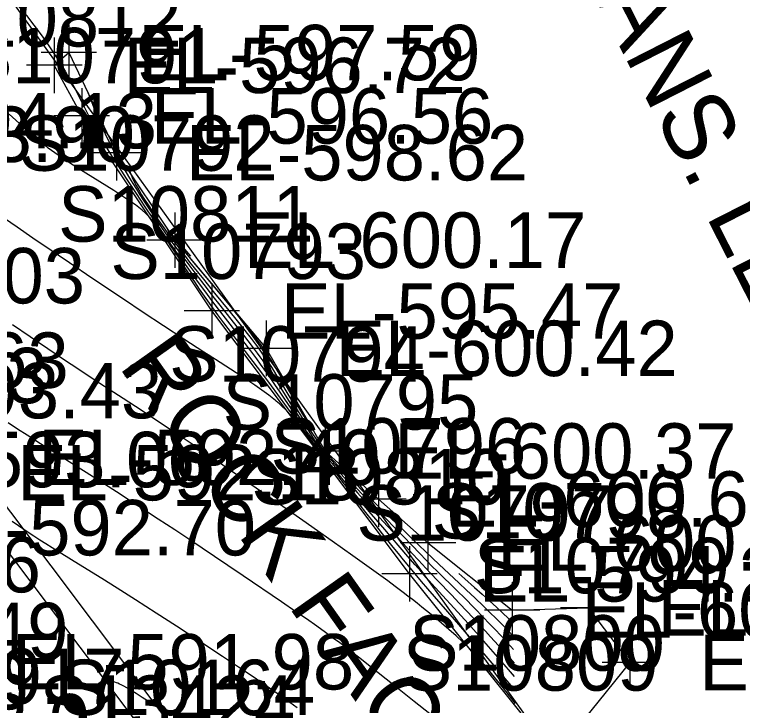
# Model space of a CAD drawing. Extents: x 1729869 to 1735532, y 648588 to 653771.
# Drawn here: x 1730629 to 1730681.5, y 652674.5 to 652724.3 of the extents above; entities that cross this region are included whole.
import ezdxf

# ---------------------------------------------------------------- set-up
doc = ezdxf.new("R2010")
doc.units = 0
for name, color, linetype in [('SURVEY - CENTERLINE - Preliminary', 7, 'Continuous'), ('SURVEY - CENTERLINE - Preliminary Curve Text', 7, 'Continuous'), ('SURVEY - CONTOURS - Index with Text', 7, 'Continuous'), ('SURVEY - CONTOURS - Intermediate with optional Text', 7, 'Continuous'), ('SURVEY - DRAINAGE - Storm Sewer', 7, 'Continuous'), ('SURVEY - DTM - Breaklines', 7, 'Continuous'), ('SURVEY - DTM - Breaklines - Points - Elevations', 7, 'Continuous'), ('SURVEY - DTM - Breaklines - Points - Locators', 7, 'Continuous'), ('SURVEY - DTM - Breaklines - Points - Numbers', 7, 'Continuous'), ('SURVEY - NON-TRANSPORTATION - Features', 7, 'Continuous'), ('SURVEY - NON-TRANSPORTATION - Features - Points - Elevations', 7, 'Continuous'), ('SURVEY - NON-TRANSPORTATION - Features - Points - Locators', 7, 'Continuous'), ('SURVEY - NON-TRANSPORTATION - Features - Points - Numbers', 7, 'Continuous'), ('SURVEY - NON-TRANSPORTATION - Features Text', 7, 'Continuous'), ('SURVEY - TRANSPORTATION - Features', 7, 'Continuous'), ('SURVEY - TRANSPORTATION - Features - Points - Elevations', 7, 'Continuous'), ('SURVEY - TRANSPORTATION - Features - Points - Numbers', 7, 'Continuous'), ('SURVEY - TRANSPORTATION - Roads - Points - Elevations', 7, 'Continuous'), ('SURVEY - TRANSPORTATION - Roads - Points - Numbers', 7, 'Continuous')]:
    doc.layers.add(name, color=color, linetype=linetype)

msp = doc.modelspace()

# ---------------------------------------------------------------- linework, layer by layer
at = {"layer": 'SURVEY - CENTERLINE - Preliminary'}
msp.add_arc((1731014.278, 652965.128), 500, 201.11545, 220.70969, dxfattribs=at)
at = {"layer": 'SURVEY - CONTOURS - Index with Text'}
for points in [[(1730665.074, 652675.594), (1730663.424, 652677.535), (1730662.25, 652678.905), (1730660.72, 652680.676), (1730658.802, 652682.889), (1730658.344, 652683.424), (1730657.884, 652683.967), (1730657.416, 652684.527), (1730657.048, 652684.973), (1730656.674, 652685.431), (1730656.295, 652685.899), (1730655.912, 652686.376), (1730655.527, 652686.858), (1730654.914, 652687.635), (1730654.32, 652688.398), (1730653.915, 652688.927), (1730653.502, 652689.469), (1730653.084, 652690.024), (1730652.235, 652691.162), (1730651.715, 652691.863), (1730651.484, 652692.074), (1730651.433, 652692.129), (1730649.083, 652695.222), (1730648.643, 652695.701), (1730648.535, 652695.809), (1730648.318, 652696.016), (1730648.1, 652696.215), (1730647.862, 652696.42), (1730647.798, 652696.473), (1730647.322, 652696.854), (1730646.829, 652697.221), (1730646.323, 652697.576), (1730645.81, 652697.919), (1730645.295, 652698.254), (1730643.469, 652699.414), (1730642.632, 652699.952), (1730641.187, 652700.892), (1730639.719, 652701.853), (1730638.27, 652702.811), (1730636.832, 652703.768), (1730634.562, 652705.292), (1730632.948, 652706.383), (1730630.309, 652708.176), (1730629.161, 652708.964), (1730628.249, 652709.599)], [(1730641.695, 652706.865), (1730640.681, 652708.041), (1730640.412, 652708.35), (1730640.203, 652708.586), (1730640.068, 652708.732), (1730640.028, 652708.77), (1730640.017, 652708.773), (1730640.035, 652708.742), (1730640.077, 652708.681), (1730640.231, 652708.478), (1730640.507, 652708.128), (1730640.869, 652707.678), (1730641.299, 652707.151), (1730641.777, 652706.569), (1730642.803, 652705.331), (1730644.554, 652703.233), (1730645.001, 652702.695), (1730645.424, 652702.177), (1730645.823, 652701.682), (1730646.193, 652701.208), (1730646.464, 652700.851), (1730646.719, 652700.503), (1730646.914, 652700.227), (1730647.103, 652699.95), (1730647.275, 652699.69), (1730647.446, 652699.424), (1730647.616, 652699.151), (1730647.911, 652698.664), (1730648.21, 652698.155), (1730648.512, 652697.63), (1730649.128, 652696.551), (1730649.443, 652696.007), (1730649.711, 652695.551), (1730649.984, 652695.098), (1730650.262, 652694.652), (1730650.379, 652694.473)], [(1730661.03, 652683.981), (1730661.461, 652683.605), (1730662.162, 652682.986), (1730662.713, 652682.493), (1730663.244, 652682.013), (1730663.745, 652681.554), (1730664.22, 652681.112), (1730664.913, 652680.455)]]:
    msp.add_lwpolyline(points, dxfattribs=at)
at = {"layer": 'SURVEY - CONTOURS - Intermediate with optional Text'}
for points in [[(1730629.254, 652724.929), (1730629.837, 652724.227), (1730630.383, 652723.529), (1730630.892, 652722.842), (1730631.363, 652722.175), (1730631.794, 652721.534), (1730632.185, 652720.927), (1730632.431, 652720.531), (1730632.66, 652720.152), (1730632.872, 652719.79), (1730633.069, 652719.442), (1730633.253, 652719.107), (1730633.426, 652718.783), (1730633.579, 652718.49), (1730633.865, 652717.924), (1730634.271, 652717.115), (1730634.491, 652716.689), (1730634.717, 652716.265), (1730634.951, 652715.84), (1730635.146, 652715.495), (1730635.35, 652715.144), (1730635.566, 652714.783), (1730635.791, 652714.415), (1730636.026, 652714.038), (1730636.27, 652713.654), (1730636.521, 652713.263), (1730637.036, 652712.471), (1730637.753, 652711.383), (1730638.389, 652710.428), (1730638.938, 652709.615), (1730639.482, 652708.818), (1730640.012, 652708.053), (1730640.402, 652707.498), (1730640.858, 652706.862), (1730641.524, 652705.943), (1730642.093, 652705.167), (1730642.677, 652704.377), (1730643.267, 652703.59), (1730643.845, 652702.833), (1730645.415, 652700.8), (1730645.993, 652700.043), (1730646.43, 652699.459), (1730646.7, 652699.092), (1730646.967, 652698.725), (1730647.231, 652698.357), (1730647.491, 652697.989), (1730647.745, 652697.623), (1730648.121, 652697.071), (1730649.005, 652695.75), (1730649.315, 652695.293), (1730649.632, 652694.835), (1730649.795, 652694.605), (1730650.004, 652694.278), (1730651.138, 652692.785), (1730651.433, 652692.402), (1730651.66, 652692.191), (1730651.889, 652691.919), (1730652.352, 652691.377), (1730653.116, 652690.497), (1730653.71, 652689.817), (1730654.301, 652689.148), (1730654.827, 652688.563), (1730655.573, 652687.749), (1730656.267, 652686.991), (1730656.826, 652686.373), (1730657.659, 652685.446), (1730658.113, 652684.947), (1730658.648, 652684.368), (1730659.009, 652683.986), (1730659.497, 652683.478), (1730660.494, 652682.453), (1730661.065, 652681.856), (1730661.637, 652681.252), (1730662.392, 652680.444), (1730662.951, 652679.842), (1730663.323, 652679.434), (1730663.883, 652678.811), (1730664.728, 652677.858), (1730665.01, 652677.538)], [(1730634.263, 652718.691), (1730634.551, 652717.949), (1730634.749, 652717.452), (1730634.931, 652717.009), (1730635.097, 652716.62), (1730635.23, 652716.318), (1730635.368, 652716.011), (1730635.513, 652715.701), (1730635.663, 652715.388), (1730635.82, 652715.072), (1730635.983, 652714.753), (1730636.108, 652714.517), (1730636.236, 652714.279), (1730636.368, 652714.04), (1730636.504, 652713.799), (1730636.785, 652713.31), (1730637.022, 652712.911), (1730637.265, 652712.507), (1730637.515, 652712.1), (1730637.77, 652711.692), (1730638.027, 652711.286), (1730638.286, 652710.883), (1730638.705, 652710.243), (1730639.124, 652709.617), (1730639.542, 652709.003), (1730639.901, 652708.487), (1730640.263, 652707.977), (1730640.63, 652707.469), (1730640.861, 652707.154), (1730641.333, 652706.524), (1730642.056, 652705.574), (1730642.798, 652704.609), (1730643.295, 652703.969), (1730643.794, 652703.333), (1730645.022, 652701.783), (1730645.42, 652701.275), (1730645.808, 652700.773), (1730646.189, 652700.27), (1730646.472, 652699.888), (1730646.678, 652699.604), (1730646.883, 652699.316), (1730647.088, 652699.024), (1730647.291, 652698.727), (1730647.494, 652698.427), (1730647.696, 652698.121), (1730647.919, 652697.778), (1730648.142, 652697.429), (1730649.032, 652696.013), (1730649.412, 652695.417), (1730649.604, 652695.121), (1730649.799, 652694.827), (1730649.997, 652694.535), (1730650.198, 652694.246), (1730650.397, 652693.937), (1730650.596, 652693.633), (1730651.266, 652692.75), (1730651.522, 652692.462), (1730651.843, 652692.144), (1730652.122, 652691.825), (1730652.405, 652691.51), (1730652.689, 652691.197), (1730653.013, 652690.891), (1730653.259, 652690.58), (1730654.018, 652689.765), (1730654.52, 652689.232), (1730655.049, 652688.681), (1730655.669, 652688.047), (1730656.513, 652687.188), (1730657.03, 652686.654), (1730658.208, 652685.425), (1730658.668, 652684.952), (1730659.138, 652684.48), (1730659.431, 652684.19), (1730660.931, 652682.725), (1730661.428, 652682.233), (1730662.157, 652681.498), (1730662.814, 652680.826), (1730663.227, 652680.399), (1730663.634, 652679.97), (1730664.085, 652679.486), (1730664.755, 652678.755), (1730664.978, 652678.51)], [(1730665.042, 652676.566), (1730664.007, 652677.764), (1730663.326, 652678.546), (1730662.667, 652679.294), (1730661.694, 652680.384), (1730660.704, 652681.481), (1730659.861, 652682.406), (1730659.079, 652683.259), (1730658.684, 652683.696), (1730658.28, 652684.15), (1730657.874, 652684.613), (1730657.351, 652685.218), (1730655.554, 652687.325), (1730654.571, 652688.473), (1730654.086, 652689.048), (1730653.4, 652689.873), (1730652.711, 652690.71), (1730651.841, 652691.777), (1730651.495, 652692.204), (1730651.337, 652692.389), (1730650.983, 652692.852), (1730650.65, 652693.28), (1730650.321, 652693.708), (1730649.998, 652694.133), (1730649.682, 652694.554), (1730649.255, 652695.132), (1730648.668, 652695.94), (1730647.97, 652696.904), (1730647.51, 652697.531), (1730647.184, 652697.969), (1730646.51, 652698.865), (1730645.639, 652700.01), (1730644.7, 652701.24), (1730644.388, 652701.651), (1730644.079, 652702.063), (1730643.65, 652702.642), (1730643.285, 652703.143), (1730643.043, 652703.481), (1730642.685, 652703.988), (1730642.33, 652704.501), (1730641.978, 652705.017), (1730641.633, 652705.531), (1730641.296, 652706.038), (1730640.757, 652706.862), (1730640.619, 652707.077), (1730640.545, 652707.18), (1730640.486, 652707.251), (1730640.436, 652707.32), (1730640.238, 652707.635), (1730639.983, 652708.028), (1730639.468, 652708.782), (1730639.204, 652709.13), (1730638.931, 652709.455), (1730638.646, 652709.76), (1730638.421, 652709.976), (1730638.189, 652710.181), (1730637.948, 652710.377), (1730637.698, 652710.566), (1730637.44, 652710.751), (1730637.087, 652710.993), (1730636.73, 652711.227), (1730636.152, 652711.596), (1730635.65, 652711.911), (1730634.127, 652712.853), (1730633.465, 652713.269), (1730632.954, 652713.597), (1730632.629, 652713.811), (1730632.375, 652713.982), (1730632.127, 652714.152), (1730631.885, 652714.322), (1730631.648, 652714.493), (1730631.416, 652714.666), (1730631.187, 652714.84), (1730631.02, 652714.971), (1730630.854, 652715.104), (1730630.689, 652715.239), (1730630.524, 652715.376), (1730630.195, 652715.658), (1730629.884, 652715.933), (1730629.569, 652716.218), (1730628.596, 652717.11)], [(1730637.251, 652713.312), (1730637.274, 652713.153), (1730637.289, 652713.07), (1730637.307, 652712.984), (1730637.331, 652712.893), (1730637.361, 652712.797), (1730637.457, 652712.55), (1730637.589, 652712.273), (1730637.75, 652711.969), (1730637.936, 652711.645), (1730638.142, 652711.305), (1730638.364, 652710.955), (1730638.619, 652710.564), (1730638.884, 652710.167), (1730639.158, 652709.767), (1730639.392, 652709.43), (1730639.631, 652709.092), (1730639.874, 652708.752), (1730640.122, 652708.411), (1730640.374, 652708.069), (1730640.63, 652707.726), (1730640.954, 652707.3), (1730641.282, 652706.874), (1730641.613, 652706.451), (1730641.945, 652706.031), (1730642.605, 652705.205), (1730643.416, 652704.2), (1730644.442, 652702.944), (1730645.048, 652702.201), (1730645.339, 652701.84), (1730645.769, 652701.299), (1730646.058, 652700.927), (1730646.336, 652700.559), (1730646.574, 652700.234), (1730646.778, 652699.949), (1730646.924, 652699.739), (1730647.069, 652699.526), (1730647.215, 652699.309), (1730647.361, 652699.086), (1730647.508, 652698.859), (1730647.656, 652698.625), (1730647.906, 652698.22), (1730648.161, 652697.8), (1730649.214, 652696.041), (1730649.441, 652695.667), (1730649.67, 652695.296), (1730649.902, 652694.929), (1730650.137, 652694.566), (1730650.376, 652694.21), (1730650.79, 652693.617), (1730650.941, 652693.354), (1730651.076, 652693.134), (1730651.373, 652692.744), (1730651.628, 652692.506), (1730652.018, 652692.103), (1730652.35, 652691.736), (1730652.688, 652691.375), (1730653.031, 652691.02), (1730653.441, 652690.648), (1730653.752, 652690.313), (1730653.913, 652690.125), (1730654.527, 652689.515), (1730655.13, 652688.925), (1730655.659, 652688.415), (1730657.004, 652687.131), (1730657.722, 652686.439), (1730658.615, 652685.576), (1730659.125, 652685.09), (1730659.604, 652684.642), (1730661.034, 652683.32), (1730661.591, 652682.801), (1730662.191, 652682.232), (1730662.812, 652681.634), (1730663.27, 652681.188), (1730663.713, 652680.749), (1730664.102, 652680.355), (1730664.611, 652679.831), (1730664.945, 652679.483)], [(1730665.107, 652674.621), (1730664.68, 652675.173), (1730664.252, 652675.72), (1730663.823, 652676.261), (1730663.392, 652676.791), (1730662.958, 652677.307), (1730662.472, 652677.86), (1730662.243, 652678.11), (1730662.035, 652678.33), (1730661.822, 652678.549), (1730661.342, 652679.02), (1730660.836, 652679.491), (1730660.312, 652679.957), (1730659.777, 652680.416), (1730659.24, 652680.864), (1730658.707, 652681.297), (1730658.361, 652681.574), (1730658.02, 652681.844), (1730657.683, 652682.108), (1730657.349, 652682.367), (1730657.016, 652682.621), (1730656.425, 652683.066), (1730655.902, 652683.454), (1730655.405, 652683.818), (1730654.904, 652684.183), (1730654.4, 652684.546), (1730653.39, 652685.266), (1730651.889, 652686.326), (1730649.773, 652687.812), (1730648.337, 652688.815), (1730646.03, 652690.415), (1730644.701, 652691.332), (1730643.305, 652692.285), (1730641.793, 652693.312), (1730640.571, 652694.135), (1730639.653, 652694.745), (1730638.108, 652695.762), (1730636.827, 652696.598), (1730634.807, 652697.906), (1730633.755, 652698.595), (1730633.055, 652699.058), (1730632.374, 652699.515), (1730631.383, 652700.187), (1730630.1, 652701.065), (1730628.843, 652701.933)], [(1730658.946, 652673.874), (1730657.81, 652674.774), (1730656.492, 652675.812), (1730654.508, 652677.391), (1730653.882, 652677.884), (1730653.402, 652678.258), (1730652.927, 652678.622), (1730652.437, 652678.99), (1730651.927, 652679.365), (1730651.409, 652679.74), (1730650.782, 652680.188), (1730650.038, 652680.712), (1730649.279, 652681.24), (1730648.245, 652681.949), (1730645.475, 652683.831), (1730644.378, 652684.571), (1730641.555, 652686.459), (1730640.542, 652687.132), (1730639.354, 652687.914), (1730637.248, 652689.289), (1730636.326, 652689.886), (1730635.463, 652690.439), (1730634.157, 652691.268), (1730632.285, 652692.448), (1730630.852, 652693.349), (1730629.897, 652693.956), (1730629.198, 652694.405), (1730628.523, 652694.847)], [(1730649.37, 652674.306), (1730648.83, 652674.699), (1730648.304, 652675.074), (1730647.603, 652675.565), (1730646.885, 652676.06), (1730645.974, 652676.68), (1730645.137, 652677.244), (1730643.986, 652678.01), (1730642.211, 652679.178), (1730640.663, 652680.192), (1730639.196, 652681.141), (1730637.697, 652682.102), (1730636.373, 652682.942), (1730635.273, 652683.632), (1730633.6, 652684.672), (1730631.706, 652685.843), (1730631.248, 652686.127), (1730630.803, 652686.407), (1730630.374, 652686.68), (1730629.965, 652686.946), (1730629.58, 652687.204), (1730629.258, 652687.427), (1730628.807, 652687.748)], [(1730639.236, 652674.383), (1730639.021, 652674.522), (1730638.189, 652675.062), (1730637.753, 652675.341), (1730637.523, 652675.485), (1730637.299, 652675.622), (1730637.083, 652675.749), (1730636.875, 652675.864), (1730636.675, 652675.967), (1730636.557, 652676.024), (1730636.444, 652676.074), (1730636.334, 652676.117), (1730636.228, 652676.152), (1730636.127, 652676.179), (1730636.031, 652676.197), (1730635.953, 652676.204), (1730635.879, 652676.204), (1730635.808, 652676.195), (1730635.741, 652676.178), (1730635.678, 652676.151), (1730635.618, 652676.114), (1730635.541, 652676.043), (1730635.47, 652675.952), (1730635.406, 652675.842), (1730635.348, 652675.713), (1730635.294, 652675.567), (1730635.245, 652675.405), (1730635.206, 652675.259), (1730635.17, 652675.104), (1730635.135, 652674.939), (1730635.101, 652674.766), (1730635.068, 652674.584), (1730635.036, 652674.394)]]:
    msp.add_lwpolyline(points, dxfattribs=at)
at = {"layer": 'SURVEY - DRAINAGE - Storm Sewer'}
msp.add_line((1730596.591, 652770.017), (1730765.053, 652535.79), dxfattribs=at)
at = {"layer": 'SURVEY - DTM - Breaklines'}
for points in [[(1730587.774, 652756.33), (1730594.925, 652741.91), (1730609.577, 652716.644), (1730625.689, 652692.371), (1730643.455, 652668.78), (1730662.354, 652646.079), (1730682.257, 652624.222), (1730702.707, 652602.668), (1730723.576, 652581.257), (1730744.651, 652559.957), (1730765.85, 652538.806), (1730769.397, 652535.272), (1730794.44, 652510.116), (1730815.612, 652488.907), (1730836.832, 652467.723), (1730858.033, 652446.55), (1730879.263, 652425.34), (1730900.421, 652404.063), (1730921.638, 652382.868), (1730942.829, 652361.634), (1730964.104, 652340.505), (1730985.371, 652319.345), (1731006.623, 652298.196)], [(1730700.997, 652647.917), (1730696.706, 652647.431), (1730684.081, 652655.221), (1730668.238, 652670.545), (1730657.478, 652683.968), (1730643.207, 652702.92), (1730633.828, 652716.986), (1730631.849, 652720.636), (1730632.902, 652721.55)]]:
    msp.add_lwpolyline(points, dxfattribs=at)
at = {"layer": 'SURVEY - DTM - Breaklines - Points - Locators'}
for p, q in [((1730632.902, 652723.55), (1730632.902, 652719.55)), ((1730631.849, 652722.636), (1730631.849, 652718.636)), ((1730634.902, 652721.55), (1730630.902, 652721.55)), ((1730633.849, 652720.636), (1730629.849, 652720.636)), ((1730633.828, 652718.986), (1730633.828, 652714.986)), ((1730635.828, 652716.986), (1730631.828, 652716.986)), ((1730643.207, 652704.92), (1730643.207, 652700.92)), ((1730645.207, 652702.92), (1730641.207, 652702.92)), ((1730657.478, 652685.968), (1730657.478, 652681.968)), ((1730659.478, 652683.968), (1730655.478, 652683.968))]:
    msp.add_line(p, q, dxfattribs=at)
at = {"layer": 'SURVEY - NON-TRANSPORTATION - Features'}
msp.add_lwpolyline([(1730632.902, 652721.55), (1730636.338, 652714.333), (1730640.536, 652708.029), (1730647.132, 652700.226), (1730651.376, 652692.823), (1730655.231, 652689.361), (1730658.804, 652686.196), (1730664.883, 652681.359), (1730670.362, 652681.516), (1730673.375, 652677.57), (1730668.853, 652671.984), (1730677.291, 652664.84), (1730684.641, 652657.096), (1730690.61, 652652.907), (1730697.43, 652649.993), (1730700.997, 652647.917)], dxfattribs=at)
at = {"layer": 'SURVEY - NON-TRANSPORTATION - Features - Points - Locators'}
for p, q in [((1730632.902, 652723.55), (1730632.902, 652719.55)), ((1730634.902, 652721.55), (1730630.902, 652721.55)), ((1730636.338, 652716.333), (1730636.338, 652712.333)), ((1730638.338, 652714.333), (1730634.338, 652714.333)), ((1730640.536, 652710.029), (1730640.536, 652706.029)), ((1730642.536, 652708.029), (1730638.536, 652708.029)), ((1730647.132, 652702.226), (1730647.132, 652698.226)), ((1730649.132, 652700.226), (1730645.132, 652700.226)), ((1730651.376, 652694.823), (1730651.376, 652690.823)), ((1730653.376, 652692.823), (1730649.376, 652692.823)), ((1730655.231, 652691.361), (1730655.231, 652687.361)), ((1730657.231, 652689.361), (1730653.231, 652689.361)), ((1730658.804, 652688.196), (1730658.804, 652684.196)), ((1730660.804, 652686.196), (1730656.804, 652686.196)), ((1730670.362, 652683.516), (1730670.362, 652679.516)), ((1730664.883, 652683.359), (1730664.883, 652679.359)), ((1730666.883, 652681.359), (1730662.883, 652681.359)), ((1730672.362, 652681.516), (1730668.362, 652681.516)), ((1730673.375, 652679.57), (1730673.375, 652675.57)), ((1730675.375, 652677.57), (1730671.375, 652677.57))]:
    msp.add_line(p, q, dxfattribs=at)
at = {"layer": 'SURVEY - TRANSPORTATION - Features'}
msp.add_lwpolyline([(1730586.183, 652757.164), (1730586.107, 652755.473), (1730593.264, 652741.041), (1730607.983, 652715.659), (1730624.177, 652691.263), (1730642.02, 652667.638), (1730661.035, 652644.941), (1730680.984, 652623.035), (1730701.463, 652601.45), (1730722.34, 652580.032), (1730743.41, 652558.728), (1730764.612, 652537.574), (1730768.158, 652534.04), (1730793.207, 652508.887), (1730814.38, 652487.676), (1730835.6, 652466.493), (1730856.805, 652445.317)], dxfattribs=at)

# ---------------------------------------------------------------- texts
at = {"layer": 'SURVEY - CENTERLINE - Preliminary Curve Text'}
for s, p in [('DESIGN SPEED 00 MPH', (1730675.747, 652737.861)), ('TRANS. LENGTH 000', (1730666.836, 652733.321))]:
    msp.add_text(s, height=5, rotation=296.9983, dxfattribs=at).set_placement(p)
at = {"layer": 'SURVEY - DTM - Breaklines - Points - Elevations'}
for s, p in [('EL-597.59', (1730637.902, 652719.55)), ('EL-596.72', (1730636.849, 652718.636)), ('EL-594.13', (1730614.577, 652714.644)), ('EL-596.56', (1730638.828, 652714.986)), ('EL-595.47', (1730648.207, 652700.92)), ('EL-592.40', (1730630.689, 652690.371)), ('EL-594.24', (1730662.478, 652681.968))]:
    msp.add_text(s, height=4, dxfattribs=at).set_placement(p)
at = {"layer": 'SURVEY - DTM - Breaklines - Points - Numbers'}
for s, p in [('S10812', (1730622.588, 652721.986)), ('S10811', (1730632.125, 652707.92)), ('S10163', (1730614.449, 652697.371)), ('S10810', (1730646.065, 652688.968)), ('S10809', (1730656.983, 652675.545)), ('S10164', (1730632.215, 652673.78))]:
    msp.add_text(s, height=4, dxfattribs=at).set_placement(p)
at = {"layer": 'SURVEY - NON-TRANSPORTATION - Features - Points - Elevations'}
for s, p in [('EL-597.59', (1730637.902, 652719.55)), ('EL-598.62', (1730641.338, 652712.333)), ('EL-600.17', (1730645.536, 652706.029)), ('EL-600.42', (1730652.132, 652698.226)), ('EL-600.37', (1730656.376, 652690.823)), ('EL-600.66', (1730660.231, 652687.361)), ('EL-600.55', (1730663.804, 652684.196)), ('EL-600.93', (1730669.883, 652679.359)), ('EL-602.52', (1730675.362, 652679.516)), ('EL-602.70', (1730678.375, 652675.57))]:
    msp.add_text(s, height=4, dxfattribs=at).set_placement(p)
at = {"layer": 'SURVEY - NON-TRANSPORTATION - Features - Points - Numbers'}
for s, p in [('S10791', (1730625.256, 652719.333)), ('S10792', (1730629.296, 652713.029)), ('S10793', (1730635.892, 652705.226)), ('S10794', (1730640.136, 652697.823)), ('S10795', (1730643.991, 652694.361)), ('S10796', (1730647.454, 652691.196)), ('S10797', (1730653.643, 652686.359)), ('S10798', (1730659.075, 652686.516)), ('S10799', (1730662.12, 652682.57)), ('S10800', (1730657.44, 652676.984))]:
    msp.add_text(s, height=4, dxfattribs=at).set_placement(p)
at = {"layer": 'SURVEY - NON-TRANSPORTATION - Features Text'}
msp.add_text('ROCK FACE', height=5, rotation=305.3032, dxfattribs=at).set_placement((1730636.419, 652698.98))
at = {"layer": 'SURVEY - TRANSPORTATION - Features - Points - Elevations'}
for s, p in [('EL-593.90', (1730612.983, 652713.659)), ('EL-592.18', (1730629.177, 652689.263)), ('EL-593.36', (1730605.324, 652674.193))]:
    msp.add_text(s, height=4, dxfattribs=at).set_placement(p)
at = {"layer": 'SURVEY - TRANSPORTATION - Features - Points - Numbers'}
for s, p in [('S13423', (1730612.937, 652696.263)), ('S13424', (1730630.78, 652672.638))]:
    msp.add_text(s, height=4, dxfattribs=at).set_placement(p)
at = {"layer": 'SURVEY - TRANSPORTATION - Roads - Points - Elevations'}
for s, p in [('EL-594.03', (1730609.38, 652703.464)), ('EL-593.43', (1730614.949, 652695.178)), ('EL-593.06', (1730618.291, 652690.208)), ('EL-592.70', (1730621.715, 652685.295)), ('EL-593.49', (1730608.183, 652677.882)), ('EL-591.98', (1730628.793, 652675.63)), ('EL-593.01', (1730612.715, 652671.306))]:
    msp.add_text(s, height=4, dxfattribs=at).set_placement(p)
at = {"layer": 'SURVEY - TRANSPORTATION - Roads - Points - Numbers'}
for s, p in [('S12916', (1730612.443, 652682.63)), ('S12917', (1730618.459, 652674.583))]:
    msp.add_text(s, height=4, dxfattribs=at).set_placement(p)

doc.saveas('drawing.dxf')
